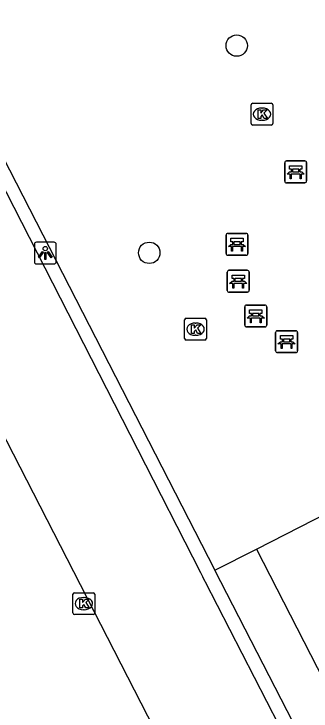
# Model space of a CAD drawing. Extents: x 158461 to 159795, y 387220 to 388672.
# Drawn here: x 159136.15 to 159149.73, y 387581.85 to 387613.76 of the extents above; entities that cross this region are included whole.
import ezdxf

# ---------------------------------------------------------------- set-up
doc = ezdxf.new("R2010")
doc.units = 0
for name, color, linetype in [('IMGEO_Bank', 7, 'Continuous'), ('IMGEO_Boom', 7, 'Continuous'), ('IMGEO_Kolk', 7, 'Continuous'), ('IMGEO_Lichtpunt', 7, 'Continuous'), ('IMGEO_Pand', 7, 'Continuous'), ('IMGEO_Parkeervlak_open', 7, 'Continuous'), ('IMGEO_Rijbaan_lokaal_open', 7, 'Continuous'), ('IMGEO_Voetpad_open', 7, 'Continuous')]:
    doc.layers.add(name, color=color, linetype=linetype)

msp = doc.modelspace()

# ---------------------------------------------------------------- linework, layer by layer
at = {"layer": 'IMGEO_Bank'}
for p, q in [((159148.528, 387606.1), (159148.528, 387606.941)), ((159148.528, 387606.941), (159148.528, 387606.1)), ((159148.603, 387607.025), (159149.444, 387607.025)), ((159149.444, 387607.025), (159148.603, 387607.025)), ((159149.528, 387606.95), (159149.528, 387606.109)), ((159149.528, 387606.109), (159149.528, 387606.95)), ((159149.225, 387606.423), (159148.832, 387606.423)), ((159148.837, 387606.531), (159148.837, 387606.637)), ((159148.881, 387606.637), (159148.881, 387606.531)), ((159149.169, 387606.643), (159148.887, 387606.643)), ((159148.887, 387606.525), (159149.169, 387606.525)), ((159149.175, 387606.531), (159149.175, 387606.637)), ((159149.219, 387606.637), (159149.219, 387606.531)), ((159149.453, 387606.025), (159148.612, 387606.025)), ((159148.612, 387606.025), (159149.453, 387606.025)), ((159145.847, 387602.784), (159145.847, 387603.625)), ((159145.847, 387603.625), (159145.847, 387602.784)), ((159145.922, 387603.709), (159146.763, 387603.709)), ((159146.763, 387603.709), (159145.922, 387603.709)), ((159146.847, 387603.634), (159146.847, 387602.793)), ((159146.847, 387602.793), (159146.847, 387603.634)), ((159146.156, 387603.215), (159146.156, 387603.321)), ((159146.2, 387603.321), (159146.2, 387603.215)), ((159146.488, 387603.327), (159146.206, 387603.327)), ((159146.494, 387603.215), (159146.494, 387603.321)), ((159146.538, 387603.321), (159146.538, 387603.215)), ((159146.544, 387603.107), (159146.151, 387603.107)), ((159146.206, 387603.209), (159146.488, 387603.209)), ((159146.772, 387602.709), (159145.931, 387602.709)), ((159145.931, 387602.709), (159146.772, 387602.709)), ((159145.976, 387602.023), (159146.817, 387602.023)), ((159146.817, 387602.023), (159145.976, 387602.023)), ((159146.901, 387601.948), (159146.901, 387601.107)), ((159146.901, 387601.107), (159146.901, 387601.948)), ((159145.901, 387601.098), (159145.901, 387601.939)), ((159145.901, 387601.939), (159145.901, 387601.098)), ((159146.21, 387601.529), (159146.21, 387601.635)), ((159146.254, 387601.635), (159146.254, 387601.529)), ((159146.542, 387601.641), (159146.26, 387601.641)), ((159146.548, 387601.529), (159146.548, 387601.635)), ((159146.592, 387601.635), (159146.592, 387601.529)), ((159146.598, 387601.421), (159146.205, 387601.421)), ((159146.26, 387601.523), (159146.542, 387601.523)), ((159146.826, 387601.023), (159145.985, 387601.023)), ((159145.985, 387601.023), (159146.826, 387601.023)), ((159146.778, 387600.431), (159147.619, 387600.431)), ((159147.619, 387600.431), (159146.778, 387600.431)), ((159147.703, 387600.356), (159147.703, 387599.515)), ((159147.703, 387599.515), (159147.703, 387600.356)), ((159146.703, 387599.506), (159146.703, 387600.347)), ((159146.703, 387600.347), (159146.703, 387599.506)), ((159147.012, 387599.937), (159147.012, 387600.043)), ((159147.056, 387600.043), (159147.056, 387599.937)), ((159147.344, 387600.049), (159147.062, 387600.049)), ((159147.35, 387599.937), (159147.35, 387600.043)), ((159147.394, 387600.043), (159147.394, 387599.937)), ((159147.4, 387599.829), (159147.007, 387599.829)), ((159147.062, 387599.931), (159147.344, 387599.931)), ((159147.628, 387599.431), (159146.787, 387599.431)), ((159146.787, 387599.431), (159147.628, 387599.431)), ((159148.111, 387598.329), (159148.111, 387599.17)), ((159148.111, 387599.17), (159148.111, 387598.329)), ((159148.186, 387599.254), (159149.027, 387599.254)), ((159149.027, 387599.254), (159148.186, 387599.254)), ((159149.111, 387599.179), (159149.111, 387598.338)), ((159149.111, 387598.338), (159149.111, 387599.179)), ((159148.42, 387598.76), (159148.42, 387598.866)), ((159148.464, 387598.866), (159148.464, 387598.76)), ((159148.752, 387598.872), (159148.47, 387598.872)), ((159148.758, 387598.76), (159148.758, 387598.866)), ((159148.802, 387598.866), (159148.802, 387598.76)), ((159148.808, 387598.652), (159148.415, 387598.652)), ((159148.47, 387598.754), (159148.752, 387598.754)), ((159149.036, 387598.254), (159148.195, 387598.254)), ((159148.195, 387598.254), (159149.036, 387598.254))]:
    msp.add_line(p, q, dxfattribs=at)
for points in [[(159148.831, 387606.643), (159148.745, 387606.643), (159148.745, 387606.804), (159149.308, 387606.804), (159149.308, 387606.643), (159149.225, 387606.643)], [(159148.775, 387606.423), (159148.633, 387606.423), (159148.745, 387606.525), (159148.831, 387606.525)], [(159148.825, 387606.416), (159148.825, 387606.209), (159148.782, 387606.209), (159148.782, 387606.416)], [(159149.225, 387606.525), (159149.308, 387606.525), (159149.42, 387606.423), (159149.281, 387606.423)], [(159149.275, 387606.416), (159149.275, 387606.209), (159149.231, 387606.209), (159149.231, 387606.416)], [(159146.15, 387603.327), (159146.064, 387603.327), (159146.064, 387603.488), (159146.627, 387603.488), (159146.627, 387603.327), (159146.544, 387603.327)], [(159146.094, 387603.107), (159145.952, 387603.107), (159146.064, 387603.209), (159146.15, 387603.209)], [(159146.144, 387603.1), (159146.144, 387602.893), (159146.101, 387602.893), (159146.101, 387603.1)], [(159146.544, 387603.209), (159146.627, 387603.209), (159146.739, 387603.107), (159146.6, 387603.107)], [(159146.594, 387603.1), (159146.594, 387602.893), (159146.55, 387602.893), (159146.55, 387603.1)], [(159146.204, 387601.641), (159146.118, 387601.641), (159146.118, 387601.802), (159146.681, 387601.802), (159146.681, 387601.641), (159146.598, 387601.641)], [(159146.148, 387601.421), (159146.006, 387601.421), (159146.118, 387601.523), (159146.204, 387601.523)], [(159146.198, 387601.414), (159146.198, 387601.207), (159146.155, 387601.207), (159146.155, 387601.414)], [(159146.598, 387601.523), (159146.681, 387601.523), (159146.793, 387601.421), (159146.654, 387601.421)], [(159146.648, 387601.414), (159146.648, 387601.207), (159146.604, 387601.207), (159146.604, 387601.414)], [(159147.006, 387600.049), (159146.92, 387600.049), (159146.92, 387600.21), (159147.483, 387600.21), (159147.483, 387600.049), (159147.4, 387600.049)], [(159146.95, 387599.829), (159146.808, 387599.829), (159146.92, 387599.931), (159147.006, 387599.931)], [(159147, 387599.822), (159147, 387599.615), (159146.957, 387599.615), (159146.957, 387599.822)], [(159147.4, 387599.931), (159147.483, 387599.931), (159147.595, 387599.829), (159147.456, 387599.829)], [(159147.45, 387599.822), (159147.45, 387599.615), (159147.406, 387599.615), (159147.406, 387599.822)], [(159148.414, 387598.872), (159148.328, 387598.872), (159148.328, 387599.033), (159148.891, 387599.033), (159148.891, 387598.872), (159148.808, 387598.872)], [(159148.358, 387598.652), (159148.216, 387598.652), (159148.328, 387598.754), (159148.414, 387598.754)], [(159148.408, 387598.645), (159148.408, 387598.438), (159148.365, 387598.438), (159148.365, 387598.645)], [(159148.808, 387598.754), (159148.891, 387598.754), (159149.003, 387598.652), (159148.864, 387598.652)], [(159148.858, 387598.645), (159148.858, 387598.438), (159148.814, 387598.438), (159148.814, 387598.645)]]:
    msp.add_lwpolyline(points, dxfattribs=at)
for centre, radius, start, end in [((159148.606, 387606.947), 0.0779, 92.4484, 184.2845), ((159148.606, 387606.947), 0.0779, 92.4484, 184.2845), ((159149.45, 387606.947), 0.0779, 2.4484, 94.2845), ((159149.45, 387606.947), 0.0779, 2.4484, 94.2845), ((159148.775, 387606.416), 0.00671, 2.8957, 87.1043), ((159148.832, 387606.416), 0.00671, 92.8957, 177.1043), ((159148.83, 387606.636), 0.00671, 2.8957, 87.1043), ((159148.83, 387606.532), 0.00671, 272.8957, 357.1043), ((159148.887, 387606.636), 0.00671, 92.8957, 177.1043), ((159148.887, 387606.532), 0.00671, 182.8957, 267.1043), ((159149.169, 387606.636), 0.00671, 2.8957, 87.1043), ((159149.169, 387606.532), 0.00671, 272.8957, 357.1043), ((159149.226, 387606.636), 0.00671, 92.8957, 177.1043), ((159149.226, 387606.532), 0.00671, 182.8957, 267.1043), ((159149.224, 387606.416), 0.00671, 2.8957, 87.1043), ((159149.281, 387606.416), 0.00671, 92.8957, 177.1043), ((159148.606, 387606.103), 0.0779, 182.4484, 274.2845), ((159148.606, 387606.103), 0.0779, 182.4484, 274.2845), ((159149.45, 387606.103), 0.0779, 272.4484, 4.2845), ((159149.45, 387606.103), 0.0779, 272.4484, 4.2845), ((159145.925, 387603.631), 0.0779, 92.4484, 184.2845), ((159145.925, 387603.631), 0.0779, 92.4484, 184.2845), ((159146.769, 387603.631), 0.0779, 2.4484, 94.2845), ((159146.769, 387603.631), 0.0779, 2.4484, 94.2845), ((159146.149, 387603.32), 0.00671, 2.8957, 87.1043), ((159146.206, 387603.32), 0.00671, 92.8957, 177.1043), ((159146.488, 387603.32), 0.00671, 2.8957, 87.1043), ((159146.545, 387603.32), 0.00671, 92.8957, 177.1043), ((159146.094, 387603.1), 0.00671, 2.8957, 87.1043), ((159146.151, 387603.1), 0.00671, 92.8957, 177.1043), ((159146.149, 387603.216), 0.00671, 272.8957, 357.1043), ((159146.206, 387603.216), 0.00671, 182.8957, 267.1043), ((159146.488, 387603.216), 0.00671, 272.8957, 357.1043), ((159146.545, 387603.216), 0.00671, 182.8957, 267.1043), ((159146.543, 387603.1), 0.00671, 2.8957, 87.1043), ((159146.6, 387603.1), 0.00671, 92.8957, 177.1043), ((159145.925, 387602.787), 0.0779, 182.4484, 274.2845), ((159145.925, 387602.787), 0.0779, 182.4484, 274.2845), ((159146.769, 387602.787), 0.0779, 272.4484, 4.2845), ((159146.769, 387602.787), 0.0779, 272.4484, 4.2845), ((159145.979, 387601.945), 0.0779, 92.4484, 184.2845), ((159145.979, 387601.945), 0.0779, 92.4484, 184.2845), ((159146.823, 387601.945), 0.0779, 2.4484, 94.2845), ((159146.823, 387601.945), 0.0779, 2.4484, 94.2845), ((159146.203, 387601.634), 0.00671, 2.8957, 87.1043), ((159146.26, 387601.634), 0.00671, 92.8957, 177.1043), ((159146.542, 387601.634), 0.00671, 2.8957, 87.1043), ((159146.599, 387601.634), 0.00671, 92.8957, 177.1043), ((159146.148, 387601.414), 0.00671, 2.8957, 87.1043), ((159146.205, 387601.414), 0.00671, 92.8957, 177.1043), ((159146.203, 387601.53), 0.00671, 272.8957, 357.1043), ((159146.26, 387601.53), 0.00671, 182.8957, 267.1043), ((159146.542, 387601.53), 0.00671, 272.8957, 357.1043), ((159146.599, 387601.53), 0.00671, 182.8957, 267.1043), ((159146.597, 387601.414), 0.00671, 2.8957, 87.1043), ((159146.654, 387601.414), 0.00671, 92.8957, 177.1043), ((159145.979, 387601.101), 0.0779, 182.4484, 274.2845), ((159145.979, 387601.101), 0.0779, 182.4484, 274.2845), ((159146.823, 387601.101), 0.0779, 272.4484, 4.2845), ((159146.823, 387601.101), 0.0779, 272.4484, 4.2845), ((159146.781, 387600.353), 0.0779, 92.4484, 184.2845), ((159146.781, 387600.353), 0.0779, 92.4484, 184.2845), ((159147.625, 387600.353), 0.0779, 2.4484, 94.2845), ((159147.625, 387600.353), 0.0779, 2.4484, 94.2845), ((159147.005, 387600.042), 0.00671, 2.8957, 87.1043), ((159147.062, 387600.042), 0.00671, 92.8957, 177.1043), ((159147.344, 387600.042), 0.00671, 2.8957, 87.1043), ((159147.401, 387600.042), 0.00671, 92.8957, 177.1043), ((159146.95, 387599.822), 0.00671, 2.8957, 87.1043), ((159147.007, 387599.822), 0.00671, 92.8957, 177.1043), ((159147.005, 387599.938), 0.00671, 272.8957, 357.1043), ((159147.062, 387599.938), 0.00671, 182.8957, 267.1043), ((159147.344, 387599.938), 0.00671, 272.8957, 357.1043), ((159147.401, 387599.938), 0.00671, 182.8957, 267.1043), ((159147.399, 387599.822), 0.00671, 2.8957, 87.1043), ((159147.456, 387599.822), 0.00671, 92.8957, 177.1043), ((159146.781, 387599.509), 0.0779, 182.4484, 274.2845), ((159146.781, 387599.509), 0.0779, 182.4484, 274.2845), ((159147.625, 387599.509), 0.0779, 272.4484, 4.2845), ((159147.625, 387599.509), 0.0779, 272.4484, 4.2845), ((159148.189, 387599.176), 0.0779, 92.4484, 184.2845), ((159148.189, 387599.176), 0.0779, 92.4484, 184.2845), ((159149.033, 387599.176), 0.0779, 2.4484, 94.2845), ((159149.033, 387599.176), 0.0779, 2.4484, 94.2845), ((159148.413, 387598.865), 0.00671, 2.8957, 87.1043), ((159148.413, 387598.761), 0.00671, 272.8957, 357.1043), ((159148.47, 387598.865), 0.00671, 92.8957, 177.1043), ((159148.47, 387598.761), 0.00671, 182.8957, 267.1043), ((159148.752, 387598.865), 0.00671, 2.8957, 87.1043), ((159148.752, 387598.761), 0.00671, 272.8957, 357.1043), ((159148.809, 387598.865), 0.00671, 92.8957, 177.1043), ((159148.809, 387598.761), 0.00671, 182.8957, 267.1043), ((159148.358, 387598.645), 0.00671, 2.8957, 87.1043), ((159148.415, 387598.645), 0.00671, 92.8957, 177.1043), ((159148.807, 387598.645), 0.00671, 2.8957, 87.1043), ((159148.864, 387598.645), 0.00671, 92.8957, 177.1043), ((159148.189, 387598.332), 0.0779, 182.4484, 274.2845), ((159148.189, 387598.332), 0.0779, 182.4484, 274.2845), ((159149.033, 387598.332), 0.0779, 272.4484, 4.2845), ((159149.033, 387598.332), 0.0779, 272.4484, 4.2845)]:
    msp.add_arc(centre, radius, start, end, dxfattribs=at)
at = {"layer": 'IMGEO_Boom'}
for centre in [(159146.335, 387612.309), (159142.333, 387602.821)]:
    msp.add_circle(centre, 0.489, dxfattribs=at)
at = {"layer": 'IMGEO_Kolk'}
for p, q in [((159147.062, 387609.668), (159147.914, 387609.668)), ((159146.987, 387608.742), (159146.987, 387609.594)), ((159147.475, 387609.448), (159147.5, 387609.448)), ((159147.988, 387609.594), (159147.988, 387608.742)), ((159147.914, 387608.668), (159147.062, 387608.668)), ((159147.498, 387608.888), (159147.473, 387608.888)), ((159143.949, 387598.901), (159143.949, 387599.753)), ((159144.024, 387599.827), (159144.876, 387599.827)), ((159144.95, 387599.753), (159144.95, 387598.901)), ((159144.437, 387599.607), (159144.462, 387599.607)), ((159144.876, 387598.827), (159144.024, 387598.827)), ((159144.46, 387599.047), (159144.435, 387599.047)), ((159138.845, 387586.338), (159138.845, 387587.19)), ((159138.92, 387587.264), (159139.772, 387587.264)), ((159139.333, 387587.044), (159139.358, 387587.044)), ((159139.846, 387587.19), (159139.846, 387586.338)), ((159139.356, 387586.484), (159139.331, 387586.484)), ((159139.772, 387586.264), (159138.92, 387586.264))]:
    msp.add_line(p, q, dxfattribs=at)
for points in [[(159147.062, 387609.668), (159147.914, 387609.668)], [(159146.987, 387608.742), (159146.987, 387609.594)], [(159147.308, 387609.368), (159147.431, 387609.368), (159147.431, 387609.217), (159147.561, 387609.368), (159147.725, 387609.368), (159147.579, 387609.217), (159147.732, 387608.968), (159147.58, 387608.968), (159147.495, 387609.132), (159147.431, 387609.065), (159147.431, 387608.968), (159147.308, 387608.968), (159147.308, 387609.368)], [(159147.988, 387609.594), (159147.988, 387608.742)], [(159147.914, 387608.668), (159147.062, 387608.668)], [(159143.949, 387598.901), (159143.949, 387599.753)], [(159144.024, 387599.827), (159144.876, 387599.827)], [(159144.95, 387599.753), (159144.95, 387598.901)], [(159144.27, 387599.527), (159144.393, 387599.527), (159144.393, 387599.376), (159144.523, 387599.527), (159144.687, 387599.527), (159144.541, 387599.376), (159144.694, 387599.127), (159144.542, 387599.127), (159144.457, 387599.291), (159144.393, 387599.224), (159144.393, 387599.127), (159144.27, 387599.127), (159144.27, 387599.527)], [(159144.876, 387598.827), (159144.024, 387598.827)], [(159138.845, 387586.338), (159138.845, 387587.19)], [(159138.92, 387587.264), (159139.772, 387587.264)], [(159139.166, 387586.964), (159139.289, 387586.964), (159139.289, 387586.813), (159139.419, 387586.964), (159139.583, 387586.964), (159139.437, 387586.813), (159139.59, 387586.564), (159139.438, 387586.564), (159139.353, 387586.728), (159139.289, 387586.661), (159139.289, 387586.564), (159139.166, 387586.564), (159139.166, 387586.964)], [(159139.846, 387587.19), (159139.846, 387586.338)], [(159139.772, 387586.264), (159138.92, 387586.264)]]:
    msp.add_lwpolyline(points, dxfattribs=at)
for centre, start, end in [((159147.064, 387609.592), 91.552, 178.448), ((159147.064, 387609.592), 91.552, 178.448), ((159147.912, 387609.592), 1.552, 88.448), ((159147.912, 387609.592), 1.552, 88.448), ((159147.064, 387608.744), 181.552, 268.448), ((159147.064, 387608.744), 181.552, 268.448), ((159147.912, 387608.744), 271.552, 358.448), ((159147.912, 387608.744), 271.552, 358.448), ((159144.026, 387599.751), 91.552, 178.448), ((159144.026, 387599.751), 91.552, 178.448), ((159144.874, 387599.751), 1.552, 88.448), ((159144.874, 387599.751), 1.552, 88.448), ((159144.026, 387598.903), 181.552, 268.448), ((159144.026, 387598.903), 181.552, 268.448), ((159144.874, 387598.903), 271.552, 358.448), ((159144.874, 387598.903), 271.552, 358.448), ((159138.922, 387587.188), 91.552, 178.448), ((159138.922, 387587.188), 91.552, 178.448), ((159139.77, 387587.188), 1.552, 88.448), ((159139.77, 387587.188), 1.552, 88.448), ((159138.922, 387586.34), 181.552, 268.448), ((159138.922, 387586.34), 181.552, 268.448), ((159139.77, 387586.34), 271.552, 358.448), ((159139.77, 387586.34), 271.552, 358.448)]:
    msp.add_arc(centre, 0.0765, start, end, dxfattribs=at)
for centre, major_axis, ratio, start_param, end_param in [((159147.474, 387609.168), (-0.387, 0.002), 0.722429, 4.712389, 7.853982), ((159147.499, 387609.168), (-0.39, 0.002), 0.717154, 1.570796, 4.712389), ((159144.436, 387599.327), (-0.387, 0.002), 0.722429, 4.712389, 7.853982), ((159144.461, 387599.327), (-0.39, 0.002), 0.717154, 1.570796, 4.712389), ((159139.332, 387586.764), (-0.387, 0.002), 0.722429, 4.712389, 7.853982), ((159139.357, 387586.764), (-0.39, 0.002), 0.717154, 1.570796, 4.712389)]:
    msp.add_ellipse(centre, major_axis=major_axis, ratio=ratio, start_param=start_param, end_param=end_param, dxfattribs=at)
at = {"layer": 'IMGEO_Lichtpunt'}
for p, q in [((159137.987, 387603.309), (159137.179, 387603.309)), ((159137.987, 387603.309), (159137.179, 387603.309)), ((159137.085, 387603.214), (159137.085, 387602.407)), ((159137.085, 387603.214), (159137.085, 387602.407)), ((159138.081, 387602.407), (159138.081, 387603.214)), ((159138.081, 387602.407), (159138.081, 387603.214)), ((159137.179, 387602.313), (159137.987, 387602.313)), ((159137.179, 387602.313), (159137.987, 387602.313))]:
    msp.add_line(p, q, dxfattribs=at)
for points in [[(159137.459, 387602.878), (159137.498, 387602.85), (159137.31, 387602.588), (159137.272, 387602.615), (159137.459, 387602.878)], [(159137.561, 387602.83), (159137.608, 387602.83), (159137.608, 387602.508), (159137.561, 387602.508), (159137.561, 387602.83)], [(159137.671, 387602.85), (159137.709, 387602.877), (159137.896, 387602.615), (159137.857, 387602.587), (159137.671, 387602.85)]]:
    msp.add_lwpolyline(points, dxfattribs=at)
msp.add_circle((159137.584, 387603.012), 0.0994, dxfattribs=at)
for centre, start, end in [((159137.179, 387603.214), 90, 180), ((159137.179, 387603.214), 90, 180), ((159137.987, 387603.214), 0, 90), ((159137.987, 387603.214), 0, 90), ((159137.179, 387602.407), 180, 270), ((159137.179, 387602.407), 180, 270), ((159137.987, 387602.407), 270, 0), ((159137.987, 387602.407), 270, 360)]:
    msp.add_arc(centre, 0.0946, start, end, dxfattribs=at)
at = {"layer": 'IMGEO_Pand'}
for points in [[(159147.23, 387589.258), (159164.416, 387598.056), (159149.527, 387627.308), (159146.325, 387633.726)], [(159147.23, 387589.258), (159159.255, 387565.769), (159165.254, 387557.853), (159172.669, 387543.33), (159170.987, 387542.463), (159171.038, 387542.365), (159176.006, 387536), (159176.692, 387536.351), (159176.27, 387537.174), (159178.596, 387538.371), (159178.447, 387538.654), (159185.631, 387542.331), (159188.287, 387537.183), (159193.626, 387517.367), (159227.726, 387526.482), (159243.347, 387534.407)]]:
    msp.add_lwpolyline(points, dxfattribs=at)
at = {"layer": 'IMGEO_Parkeervlak_open'}
msp.add_lwpolyline([(159126.59, 387623.616), (159141.793, 387593.832), (159144.682, 387588.181), (159144.77, 387587.999), (159144.862, 387587.807), (159144.873, 387587.786), (159153.335, 387571.309), (159163.369, 387551.772), (159158.25, 387550.399)], dxfattribs=at)
at = {"layer": 'IMGEO_Rijbaan_lokaal_open'}
msp.add_lwpolyline([(159158.25, 387550.399), (159121.986, 387621.244), (159126.59, 387623.616)], dxfattribs=at)
at = {"layer": 'IMGEO_Voetpad_open'}
for points in [[(159142.115, 387631.582), (159142.476, 387630.877), (159127.461, 387623.17), (159145.335, 387588.289)], [(159145.335, 387588.289), (159147.23, 387589.258)], [(159157.942, 387549.52), (159164.36, 387551.228), (159145.335, 387588.289)]]:
    msp.add_lwpolyline(points, dxfattribs=at)

doc.saveas('drawing.dxf')
